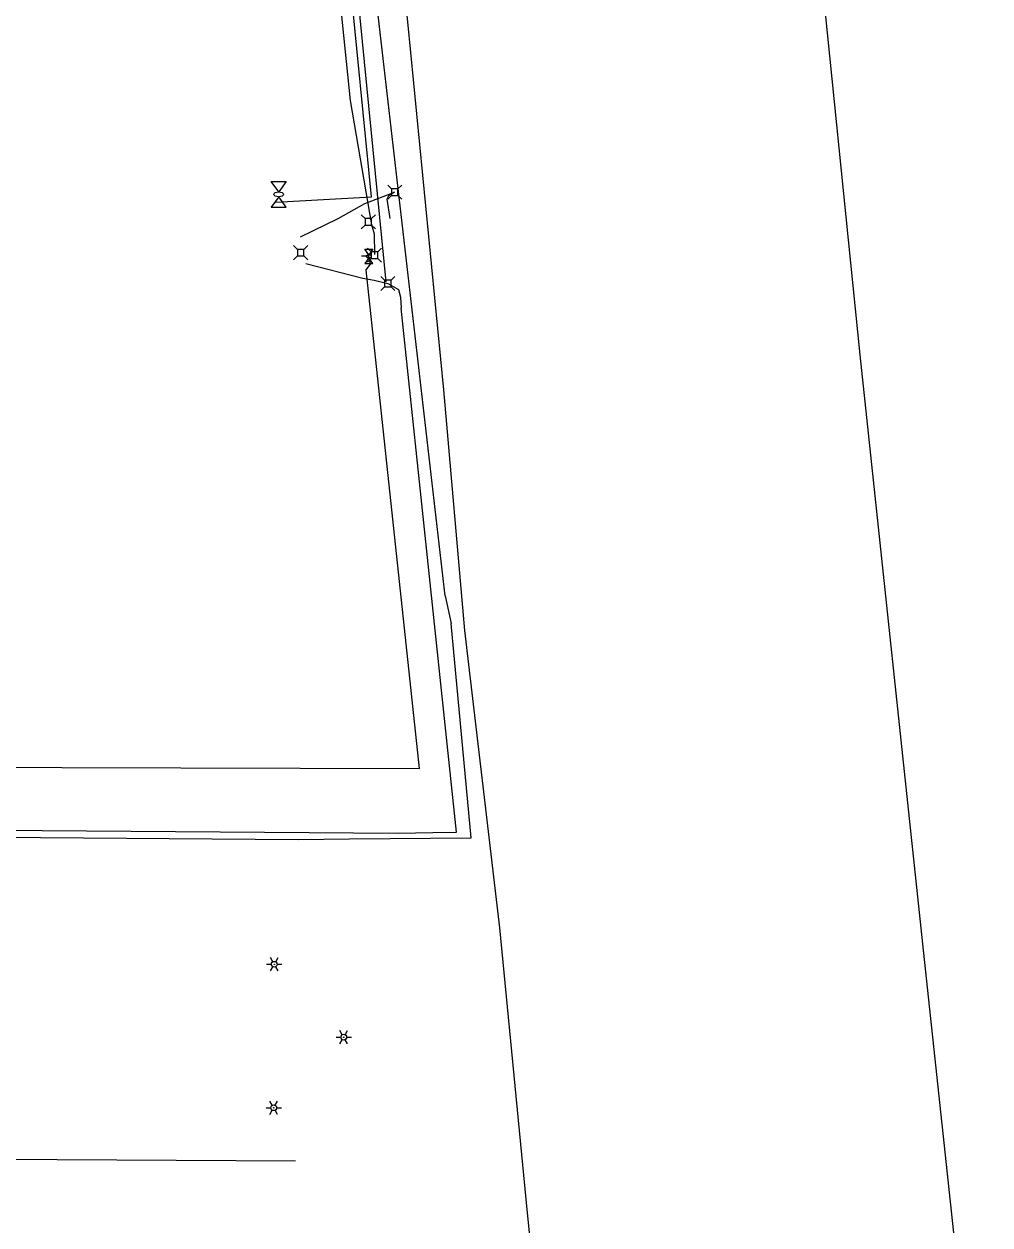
# Model space of a CAD drawing. Extents: x 596028 to 606371, y 330010 to 403088.
# Drawn here: x 602544 to 602998, y 364012 to 364575 of the extents above; entities that cross this region are included whole.
import ezdxf

# ---------------------------------------------------------------- set-up
doc = ezdxf.new("R2010")
doc.units = 0
for name, color, linetype in [('E_FTMS_Conduit', 7, 'Continuous'), ('E_LTG', 7, 'Continuous'), ('E_UTL_E', 7, 'Continuous'), ('E_UTL_E_Bold', 7, 'Continuous'), ('E_UTL_E_UG', 7, 'Continuous'), ('E_UTL_FO_UG_QWEST', 7, 'Continuous'), ('E_UTL_G_UG', 7, 'Continuous'), ('E_UTL_T', 7, 'Continuous'), ('E_UTL_T_UG', 7, 'Continuous'), ('E_UTL_TV', 7, 'Continuous'), ('E_UTL_TV_UG', 7, 'Continuous')]:
    doc.layers.add(name, color=color, linetype=linetype)

# ---------------------------------------------------------------- blocks, each defined once
blk = doc.blocks.new('LPOL')
at = {"layer": 'E_LTG'}
for p, q in [((-12.2, 0), (-4.6, 0)), ((-2.3, 4), (-6.1, 10.6)), ((2.3, 4), (6.1, 10.6)), ((4.6, 0), (12.2, 0)), ((-6.1, -10.6), (-2.3, -4)), ((6.1, -10.6), (2.3, -4))]:
    blk.add_line(p, q, dxfattribs=at)
for radius in [4.57, 4.57, 4.57, 0.381]:
    blk.add_circle((0, 0), radius, dxfattribs=at)

msp = doc.modelspace()

# ---------------------------------------------------------------- linework, layer by layer
at = {"layer": 'E_FTMS_Conduit'}
msp.add_lwpolyline([(602862.73, 362574), (602864.84, 362795.21), (602869.07, 363042.13), (602856.75, 363442.42), (602851.42, 363623.72), (602831.32, 363809.64), (602826.21, 363833.28), (602828.49, 363833.62), (602845.8, 363837.45), (602975.72, 363856.3), (602995.75, 363859.34), (602997.64, 363859.81), (602996.87, 363861.86), (602995.19, 363872.42), (602966.87, 364136.29), (602936.7, 364419.98), (602908.23, 364700.71), (602885.97, 364985.71), (602885.53, 365249.18)], dxfattribs=at)
at = {"layer": 'E_UTL_E'}
for points in [[(602704.41, 364483.95), (602702.66, 364485.7)], [(602707.51, 364483.95), (602704.41, 364483.95)], [(602704.41, 364483.95), (602704.41, 364480.85)], [(602707.51, 364483.95), (602709.26, 364485.7)], [(602707.51, 364480.85), (602707.51, 364483.95)], [(602704.41, 364480.85), (602702.66, 364479.1)], [(602704.41, 364480.85), (602707.51, 364480.85)], [(602707.51, 364480.85), (602709.26, 364479.1)], [(602672.66, 364469.48), (602670.91, 364471.23)], [(602672.66, 364466.38), (602670.91, 364464.63)], [(602675.76, 364469.48), (602672.66, 364469.48)], [(602672.66, 364469.48), (602672.66, 364466.38)], [(602672.66, 364466.38), (602675.76, 364466.38)], [(602675.76, 364469.48), (602677.51, 364471.23)], [(602675.76, 364466.38), (602675.76, 364469.48)], [(602675.76, 364466.38), (602677.51, 364464.63)], [(602704.28, 364469.5), (602708.09, 364469.5)], [(602706.19, 364466.83), (602704.28, 364469.5)], [(602707.46, 364466.2), (602707.43, 364466.32), (602707.37, 364466.43), (602707.25, 364466.54), (602707.11, 364466.64), (602706.92, 364466.71), (602706.71, 364466.77), (602706.49, 364466.81), (602706.25, 364466.83), (602706.01, 364466.83), (602705.77, 364466.8), (602705.55, 364466.75), (602705.35, 364466.68), (602705.19, 364466.59), (602705.06, 364466.49), (602704.97, 364466.38), (602704.92, 364466.26), (602704.92, 364466.14), (602704.97, 364466.02), (602705.06, 364465.91), (602705.19, 364465.8), (602705.35, 364465.72), (602705.55, 364465.65), (602705.77, 364465.6), (602706.01, 364465.57), (602706.25, 364465.56), (602706.49, 364465.58), (602706.71, 364465.62), (602706.92, 364465.68), (602707.11, 364465.76), (602707.25, 364465.85), (602707.37, 364465.96), (602707.43, 364466.08), (602707.46, 364466.2)], [(602707.27, 364468.26), (602705.52, 364470.01)], [(602708.09, 364469.5), (602706.19, 364466.83)], [(602710.37, 364468.26), (602707.27, 364468.26)], [(602707.27, 364468.26), (602707.27, 364465.17)], [(602710.37, 364468.26), (602712.12, 364470.01)], [(602710.37, 364465.17), (602710.37, 364468.26)], [(602706.19, 364465.56), (602704.28, 364462.9)], [(602704.28, 364462.9), (602708.09, 364462.9)], [(602707.27, 364465.17), (602705.52, 364463.41)], [(602708.09, 364462.9), (602706.19, 364465.56)], [(602707.27, 364465.17), (602710.37, 364465.17)], [(602710.37, 364465.17), (602712.12, 364463.41)]]:
    msp.add_lwpolyline(points, dxfattribs=at)
at = {"layer": 'E_UTL_E_Bold'}
for points in [[(602660.43, 364501.28), (602667.36, 364501.28)], [(602663.9, 364496.44), (602660.43, 364501.28)], [(602667.36, 364501.28), (602663.9, 364496.44)], [(602663.9, 364494.13), (602660.43, 364489.28)], [(602667.36, 364489.28), (602663.9, 364494.13)], [(602660.43, 364489.28), (602667.36, 364489.28)]]:
    msp.add_lwpolyline(points, dxfattribs=at)
msp.add_ellipse((602663.9, 364495.28), major_axis=(2.31, 0), ratio=0.5, dxfattribs=at)
at = {"layer": 'E_UTL_E_UG'}
msp.add_line((602148.32, 364044.89), (602671.76, 364041.86), dxfattribs=at)
for points in [[(602707.83, 364480.05), (602697.62, 364539.36), (602688.65, 364626.42), (602678.02, 364735.57), (602670.69, 364740.72)], [(602707.83, 364480.05), (602708.63, 364476.72), (602708.91, 364467)], [(602704.89, 364459.87), (602707.06, 364462.49), (602706.2, 364466.22), (602702.7, 364466.24)], [(602226.15, 364227.29), (602729.94, 364225.93), (602704.89, 364459.87)]]:
    msp.add_lwpolyline(points, dxfattribs=at)
at = {"layer": 'E_UTL_FO_UG_QWEST'}
msp.add_lwpolyline([(602822.05, 362549.25), (602828.95, 362701.86), (602830.3, 363140.61), (602824.69, 363330.76), (602824.69, 363330.79), (602812.45, 363727.22), (602792.64, 363896.81), (602779.99, 364023.79), (602767.65, 364151.1), (602751.22, 364290.7), (602741.34, 364403.56), (602724.44, 364576.29), (602692.96, 364872.73), (602674.93, 365046.17), (602663.52, 365177.69), (602650.65, 365285.28), (602624.99, 365493.92), (602600.52, 365590.88)], dxfattribs=at)
at = {"layer": 'E_UTL_G_UG'}
for points in [[(602707.4, 364494.18), (602686.49, 364706.27), (602684.02, 364747.47), (602679.27, 364793.73), (602668.86, 364894.98), (602661.23, 364930.7), (602652.78, 365005.73), (602649.06, 365057.52), (602641.16, 365130.66)], [(602662.39, 364491.65), (602707.4, 364494.18)]]:
    msp.add_lwpolyline(points, dxfattribs=at)
at = {"layer": 'E_UTL_T'}
for points in [[(602713.53, 364455.03), (602711.77, 364456.78)], [(602716.62, 364455.03), (602713.53, 364455.03)], [(602713.53, 364455.03), (602713.53, 364451.94)], [(602716.62, 364455.03), (602718.37, 364456.78)], [(602716.62, 364451.94), (602716.62, 364455.03)], [(602713.53, 364451.94), (602711.77, 364450.18)], [(602713.53, 364451.94), (602716.62, 364451.94)], [(602716.62, 364451.94), (602718.37, 364450.18)]]:
    msp.add_lwpolyline(points, dxfattribs=at)
at = {"layer": 'E_UTL_T_UG'}
for p, q in [((602714.36, 364454.24), (602687.28, 364728.83)), ((602162.85, 364199.45), (602719.98, 364195.58))]:
    msp.add_line(p, q, dxfattribs=at)
for points in [[(602718.31, 364496.26), (602715.46, 364494.56), (602714.61, 364492.99), (602716.06, 364483.93)], [(602676.67, 364462.79), (602703.32, 364455.9), (602708.69, 364455.01), (602715.07, 364453.38), (602720.06, 364450.59), (602721.05, 364447.06), (602721.38, 364441.86)], [(602736.21, 364195.82), (602747.29, 364195.98), (602721.38, 364441.86)], [(602719.98, 364195.58), (602736.21, 364195.82)]]:
    msp.add_lwpolyline(points, dxfattribs=at)
at = {"layer": 'E_UTL_TV'}
for points in [[(602716.79, 364497.84), (602715.04, 364499.6)], [(602719.88, 364497.84), (602721.64, 364499.6)], [(602716.79, 364494.75), (602715.04, 364493)], [(602719.88, 364497.84), (602716.79, 364497.84)], [(602716.79, 364497.84), (602716.79, 364494.75)], [(602716.79, 364494.75), (602719.88, 364494.75)], [(602719.88, 364494.75), (602719.88, 364497.84)], [(602719.88, 364494.75), (602721.64, 364493)]]:
    msp.add_lwpolyline(points, dxfattribs=at)
at = {"layer": 'E_UTL_TV_UG'}
for p, q in [((602741.97, 364306.93), (602688.18, 364775.13)), ((602249.34, 364195.56), (602673.02, 364192.62))]:
    msp.add_line(p, q, dxfattribs=at)
for points in [[(602674.21, 364475.39), (602691.77, 364484.02), (602704.3, 364490.96), (602718.31, 364496.26)], [(602741.97, 364306.93), (602744.79, 364293.9)], [(602697.2, 364192.85), (602754.26, 364193.42), (602744.79, 364293.9)], [(602673.02, 364192.62), (602697.2, 364192.85)]]:
    msp.add_lwpolyline(points, dxfattribs=at)

# ---------------------------------------------------------------- block references
at = {"layer": 'E_UTL_E_UG', "xscale": 0.29527500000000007, "yscale": 0.29527500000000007}
for p in [(602661.82, 364134.03), (602694.44, 364099.82), (602661.56, 364066.71)]:
    msp.add_blockref('LPOL', p, dxfattribs=at)

doc.saveas('drawing.dxf')
